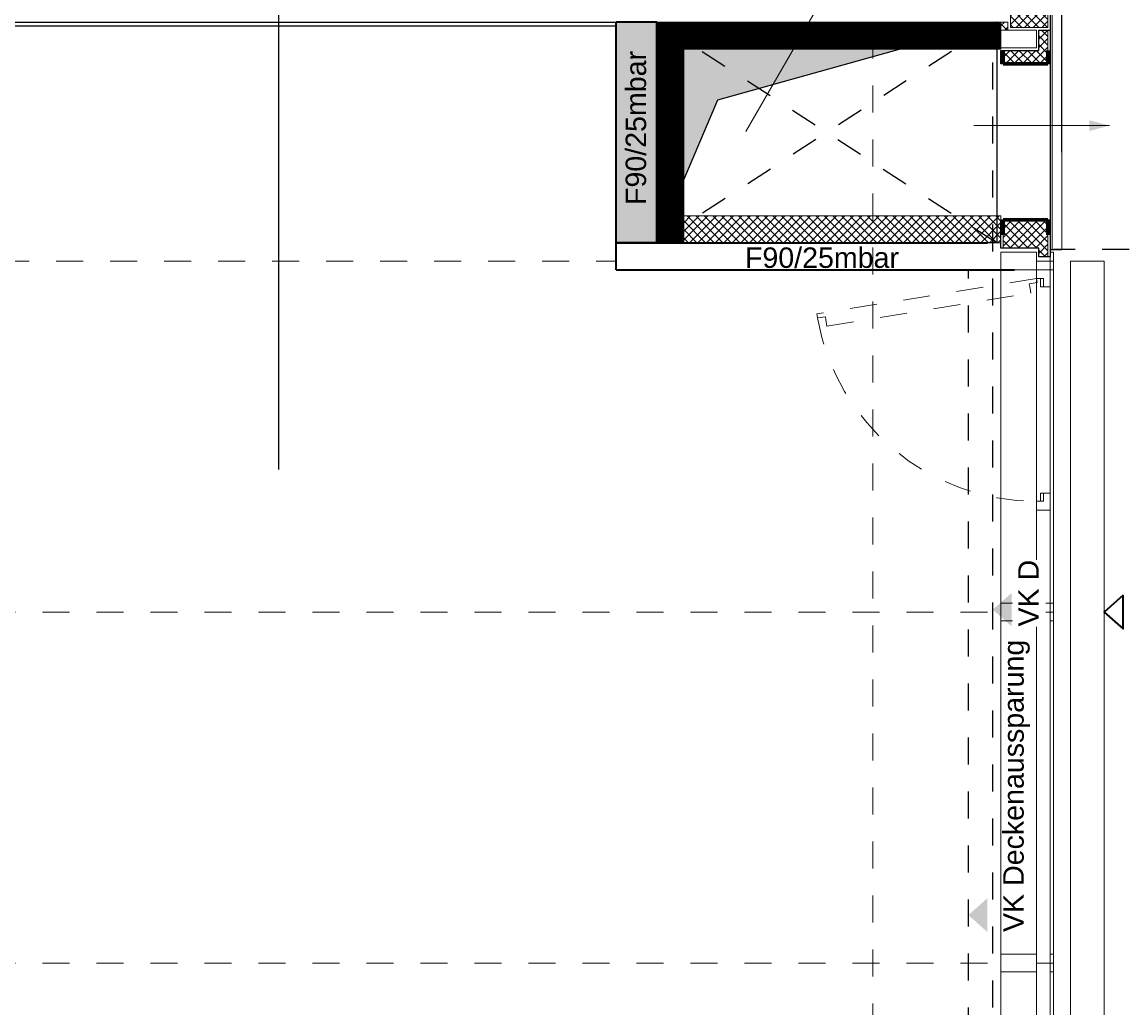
# Model space of a CAD drawing. Header units: metres. Extents: x -13 to 93, y -119 to 25.
# Tile 665 of 705: x 9.85 to 13.94, y -3.82 to -0.17. Entities that reach past the tile are written whole.
import ezdxf

# ---------------------------------------------------------------- set-up
doc = ezdxf.new("R2010")
doc.units = ezdxf.units.M
doc.header["$LTSCALE"] = 0.00508
doc.header["$PDMODE"] = 1
doc.header["$PDSIZE"] = -2
for name, pattern in [('STYLE_05', [0.19684, 0.069505, -0.127335]), ('STYLE_06', [1.0537, 0.590515, -0.19684, 0.069505, -0.19684]), ('STYLE_11', [0.393677, 0.196838, -0.196838])]:
    doc.linetypes.add(name, pattern=pattern)
doc.layers.get('0').update_dxf_attribs({"lineweight": 18})
for name, color, linetype, lineweight in [('3-0-0 DämmgSchraff', 7, 'Continuous', 18), ('3-0-0 Dämmung', 7, 'Continuous', 18), ('3-3-0 AW Fassade', 7, 'Continuous', 18), ('3-3-0-1 AW Beton', 7, 'Continuous', 35), ('3-3-5 AWBekleidungen', 7, 'Continuous', 18), ('3-3-8 Sonnenschutz', 7, 'Continuous', 18), ('3-4-0-2 IW GK', 7, 'Continuous', 35), ('3-4-5 IWBekleidungen', 7, 'Continuous', 25), ('3-5-1-1 DeckenDurchb', 7, 'Continuous', 25), ('3-5-1-1 DeckenDurchb VED', 7, 'STYLE_11', 25), ('3-5-1-2 DeckenSprung VED', 7, 'STYLE_11', 25), ('3-5-9 DeckenSonstig VED', 7, 'STYLE_11', 25), ('Ans-Kante', 7, 'Continuous', 18), ('Bemaßung', 7, 'Continuous', 18), ('Bemaßung-Höhenkoten', 7, 'Continuous', 18), ('Keine', 7, 'Continuous', 18), ('Plan-Achse', 1, 'STYLE_06', 18), ('Plan-Achsen-Fassade', 1, 'STYLE_06', 18), ('Plan-Text-Hinweis', 7, 'Continuous', 13)]:
    doc.layers.add(name, color=color, linetype=linetype, lineweight=lineweight)
doc.layers.get('0').freeze()
doc.styles.add('Arial', font='ARIAL.TTF')
doc.dimstyles.new('MTZ_200', dxfattribs={"dimtxt": 0.075762, "dimasz": 0.000706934, "dimexe": 0.001, "dimexo": 0.003, "dimgap": 0.0001, "dimtad": 1, "dimdec": 4, "dimzin": 11, "dimtxsty": 'Arial', "dimblk": 'VW_SLASH', "dimcen": 0, "dimdle": 0.001, "dimazin": 0, "dimtfac": 1, "dimtdec": 4, "dimtix": 1, "dimtmove": 0, "dimatfit": 0, "dimldrblk": 'VW_FILLEDARROW', "dimfxl": 0, "dimfrac": 2, "dimtolj": 1, "dimtzin": 11, "dimarcsym": 0})
pattern_1 = [(45, (0, 0), (0.0003175, -0.0003175), [])]
pattern_2 = [(-45, (0, 0), (0.0003175, 0.0003175), [])]
pattern_3 = [(45, (0, 0), (0.015875, -0.015875), [])]
pattern_4 = [(-45, (0, 0), (0.015875, 0.015875), [])]

# ---------------------------------------------------------------- blocks, each defined once
blk = doc.blocks.new('*U14')
at = {"color": 7}
blk.add_wipeout([(24.7136, 6.0489), (25.8886, 6.0489), (25.8886, 5.9489), (24.7136, 5.9489)], dxfattribs=at).dxf.layer = '3-0-0 Dämmung'
at = {"layer": '3-0-0 Dämmung', "linetype": 'Continuous', "lineweight": 5}
h = blk.add_hatch(dxfattribs=at)
h.set_pattern_fill('D_MMUNG_1_50', style=0, pattern_type=2)
h.set_pattern_definition(pattern_3)
h.paths.add_polyline_path([(24.7136, 6.0489), (25.8886, 6.0489), (25.8886, 5.9489), (24.7136, 5.9489)])
at = {"layer": '3-0-0 Dämmung', "linetype": 'Continuous', "lineweight": 13}
h = blk.add_hatch(dxfattribs=at)
h.set_pattern_fill('D_MMUNG_1_50-1', style=0, pattern_type=2)
h.set_pattern_definition(pattern_4)
h.paths.add_polyline_path([(24.7136, 6.0489), (25.8886, 6.0489), (25.8886, 5.9489), (24.7136, 5.9489)])
at = {"layer": '3-0-0 Dämmung', "color": 7}
blk.add_lwpolyline([(24.7136, 6.0489), (25.8886, 6.0489), (25.8886, 5.9489), (24.7136, 5.9489)], close=True, dxfattribs=at)
blk = doc.blocks.new('*U15')
at = {"layer": '3-5-1-1 DeckenDurchb VED'}
for p, q in [((25.8736, 6.7664), (24.6136, 5.9489)), ((24.6136, 6.7664), (25.8736, 5.9489))]:
    blk.add_line(p, q, dxfattribs=at)
blk.add_lwpolyline([(24.6136, 6.7664), (25.8736, 6.7664), (25.8736, 5.9489), (24.6136, 5.9489)], close=True, dxfattribs=at)
blk = doc.blocks.new('*U16')
at = {"layer": '3-5-1-1 DeckenDurchb', "linetype": 'Continuous', "lineweight": 0}
blk.add_hatch(color=7, dxfattribs=at).paths.add_polyline_path([(24.6136, 5.9489), (24.6136, 6.7664), (25.8736, 6.7664), (24.8386, 6.4766)])
at = {"layer": '3-5-1-1 DeckenDurchb'}
for points in [[(24.6136, 5.9489), (24.6136, 6.7664), (25.8736, 6.7664), (24.8386, 6.4766)], [(24.6136, 6.7664), (25.8736, 6.7664), (25.8736, 5.9489), (24.6136, 5.9489)]]:
    blk.add_lwpolyline(points, close=True, dxfattribs=at)
blk = doc.blocks.new('S_Profil_Fassade_Büro')
at = {"layer": '3-3-0 AW Fassade', "color": 7}
blk.add_line((-0.132, 0), (-0.195, 0), dxfattribs=at)
for points in [[(-0.195, 0.0325), (-0.182, 0.0325), (-0.182, -0.0325), (-0.195, -0.0325)], [(-0.132, 0.0325), (0, 0.0325), (0, -0.0325), (-0.132, -0.0325)]]:
    blk.add_lwpolyline(points, close=True, dxfattribs=at)
blk = doc.blocks.new('S_Fenster_GR_Feld')
at = {"layer": '3-3-0 AW Fassade', "color": 7}
blk.add_lwpolyline([(-0.05, 1.2675), (0, 1.2675), (0, 0.9225), (-0.05, 0.9225)], close=True, dxfattribs=at)
at = {"color": 7}
blk.add_wipeout([(-0.05, 0.095), (-0.025, 0.095), (-0.015, 0.095), (-0.015, 0.065), (0, 0.065), (0, 0.89), (-0.015, 0.89), (-0.015, 0.86), (-0.025, 0.86), (-0.05, 0.86)], dxfattribs=at).dxf.layer = '3-3-0 AW Fassade'
at = {"layer": '3-3-0 AW Fassade', "color": 7}
blk.add_lwpolyline([(-0.05, 0.095), (-0.025, 0.095), (-0.015, 0.095), (-0.015, 0.065), (0, 0.065), (0, 0.89), (-0.015, 0.89), (-0.015, 0.86), (-0.025, 0.86), (-0.05, 0.86)], close=True, dxfattribs=at)
at = {"color": 7}
for points in [[(-0.025, 0.86), (-0.05, 0.86), (-0.05, 0.9225), (0, 0.9225), (0, 0.89), (-0.025, 0.89)], [(-0.025, 0.095), (-0.05, 0.095), (-0.05, 0.0325), (0, 0.0325), (0, 0.065), (-0.025, 0.065)]]:
    blk.add_wipeout(points, dxfattribs=at).dxf.layer = '3-3-0 AW Fassade'
at = {"layer": '3-3-0 AW Fassade', "color": 7}
for points in [[(-0.025, 0.86), (-0.05, 0.86), (-0.05, 0.9225), (0, 0.9225), (0, 0.89), (-0.025, 0.89)], [(-0.025, 0.095), (-0.05, 0.095), (-0.05, 0.0325), (0, 0.0325), (0, 0.065), (-0.025, 0.065)]]:
    blk.add_lwpolyline(points, close=True, dxfattribs=at)
at = {"layer": '3-3-0 AW Fassade', "color": 7, "linetype": 'STYLE_05'}
blk.add_lwpolyline([(0.0217, 0.1191), (0.0256, 0.0944), (0.0272, 0.0846), (-0.0024, 0.0798), (0, 0.065), (0.8145, 0.1961), (0.8121, 0.2109), (0.7825, 0.2061), (0.7809, 0.216), (0.777, 0.2407)], close=True, dxfattribs=at)
at = {"layer": '3-3-0 AW Fassade', "color": 7, "linetype": 'STYLE_05', "lineweight": 18}
blk.add_arc((0, 0.065), 0.825, 10.1831, 90, dxfattribs=at)
blk = doc.blocks.new('*U491')
at = {"layer": '3-3-5 AWBekleidungen', "color": 7, "linetype": 'Continuous'}
for p, q in [((-0.124, 1.3541), (-0.174, 1.3541)), ((-0.174, 1.3541), (-0.174, 1.2441)), ((-0.174, 1.2441), (-0.124, 1.2441))]:
    blk.add_line(p, q, dxfattribs=at)
blk = doc.blocks.new('*U492')
at = {"layer": '3-3-0 AW Fassade', "color": 7}
blk.add_line((-0.132, 0), (-0.195, 0), dxfattribs=at)
for points in [[(-0.195, 0.0325), (-0.182, 0.0325), (-0.182, -0.0325), (-0.195, -0.0325)], [(-0.132, 0.0325), (0, 0.0325), (0, -0.0325), (-0.132, -0.0325)]]:
    blk.add_lwpolyline(points, close=True, dxfattribs=at)
blk = doc.blocks.new('*U493')
at = {"layer": 'Keine', "lineweight": 25}
for p, q in [((-0.182, 1.235), (-0.225, 1.235)), ((-0.182, 1.235), (-0.182, 0.0425)), ((-0.182, 0.0425), (-0.225, 0.0425))]:
    blk.add_line(p, q, dxfattribs=at)
blk = doc.blocks.new('*U494')
at = {"layer": 'Keine', "lineweight": 25}
for p, q in [((-0.174, 1.235), (-0.03, 1.235)), ((-0.174, 1.1572), (-0.174, 1.235)), ((-0.03, 1.055), (-0.03, 1.235))]:
    blk.add_line(p, q, dxfattribs=at)
blk = doc.blocks.new('*U495')
at = {"layer": 'Keine', "color": 7, "lineweight": 70}
for p, q in [((-0.174, 0.73), (-0.174, 0.78)), ((-0.008, 0.78), (-0.008, 0.73)), ((-0.008, 0.73), (-0.174, 0.73))]:
    blk.add_line(p, q, dxfattribs=at)
blk = doc.blocks.new('*U496')
at = {"layer": 'Keine', "color": 7, "lineweight": 70}
for p, q in [((-0.008, 0.1525), (-0.174, 0.1525)), ((-0.174, 0.1525), (-0.174, 0.0975)), ((-0.008, 0.0975), (-0.008, 0.1525))]:
    blk.add_line(p, q, dxfattribs=at)
blk = doc.blocks.new('S_Randfeld_Lamelle_Schacht')
at = {"layer": '3-3-0 AW Fassade', "color": 7}
blk.add_blockref('*U492', (0, 0), dxfattribs=at)
at = {"color": 7, "linetype": 'Continuous'}
blk.add_wipeout([(-0.174, 0.865), (-0.035, 0.865), (-0.035, 1.23), (-0.174, 1.23)], dxfattribs=at).dxf.layer = '3-0-0 Dämmung'
at = {"layer": '3-0-0 Dämmung', "linetype": 'Continuous', "lineweight": 5}
h = blk.add_hatch(dxfattribs=at)
h.set_pattern_fill('D_MMUNG_1_50', style=0, pattern_type=2)
h.set_pattern_definition(pattern_3)
h.paths.add_polyline_path([(-0.174, 0.865), (-0.035, 0.865), (-0.035, 1.23), (-0.174, 1.23)])
at = {"layer": '3-0-0 Dämmung', "linetype": 'Continuous', "lineweight": 13}
h = blk.add_hatch(dxfattribs=at)
h.set_pattern_fill('D_MMUNG_1_50-1', style=0, pattern_type=2)
h.set_pattern_definition(pattern_4)
h.paths.add_polyline_path([(-0.174, 0.865), (-0.035, 0.865), (-0.035, 1.23), (-0.174, 1.23)])
at = {"layer": '3-0-0 Dämmung', "color": 7, "linetype": 'Continuous'}
blk.add_lwpolyline([(-0.174, 0.865), (-0.035, 0.865), (-0.035, 1.23), (-0.174, 1.23)], close=True, dxfattribs=at)
at = {"layer": 'Keine'}
blk.add_lwpolyline([(-0.225, 1.235), (-0.19, 1.235), (-0.19, 0.0425), (-0.225, 0.0425)], close=True, dxfattribs=at)
at = {"layer": '3-3-5 AWBekleidungen', "color": 7}
blk.add_blockref('*U491', (0, 0), dxfattribs=at)
at = {"layer": 'Keine'}
blk.add_blockref('*U493', (0, 0), dxfattribs=at)
at = {"layer": 'Keine', "color": 7}
blk.add_blockref('*U494', (0, 0), dxfattribs=at)
at = {"color": 7, "linetype": 'Continuous'}
blk.add_wipeout([(0, 0.855), (0, 0.885), (-0.025, 0.885), (-0.025, 0.855)], dxfattribs=at).dxf.layer = '3-0-0 Dämmung'
at = {"lineweight": 18}
blk.add_wipeout([(-0.14, 0.0475), (-0.008, 0.0475), (-0.008, 0.1525), (-0.174, 0.1525), (-0.174, 0.015), (-0.14, 0.015)], dxfattribs=at).dxf.layer = '3-0-0 Dämmung'
at = {"layer": '3-0-0 Dämmung', "linetype": 'Continuous', "lineweight": 5}
h = blk.add_hatch(dxfattribs=at)
h.set_pattern_fill('D_MMUNG_1_50', style=0, pattern_type=2)
h.set_pattern_definition(pattern_3)
h.paths.add_polyline_path([(0, 0.855), (0, 0.885), (-0.025, 0.885), (-0.025, 0.855)])
at = {"layer": '3-0-0 Dämmung', "linetype": 'Continuous', "lineweight": 13}
h = blk.add_hatch(dxfattribs=at)
h.set_pattern_fill('D_MMUNG_1_50-1', style=0, pattern_type=2)
h.set_pattern_definition(pattern_4)
h.paths.add_polyline_path([(0, 0.855), (0, 0.885), (-0.025, 0.885), (-0.025, 0.855)])
at = {"layer": '3-0-0 Dämmung', "linetype": 'Continuous', "lineweight": 5}
h = blk.add_hatch(dxfattribs=at)
h.set_pattern_fill('D_MMUNG_1_50', style=0, pattern_type=2)
h.set_pattern_definition(pattern_3)
h.paths.add_polyline_path([(-0.14, 0.0475), (-0.008, 0.0475), (-0.008, 0.1525), (-0.174, 0.1525), (-0.174, 0.015), (-0.14, 0.015)])
at = {"layer": '3-0-0 Dämmung', "linetype": 'Continuous', "lineweight": 13}
h = blk.add_hatch(dxfattribs=at)
h.set_pattern_fill('D_MMUNG_1_50-1', style=0, pattern_type=2)
h.set_pattern_definition(pattern_4)
h.paths.add_polyline_path([(-0.14, 0.0475), (-0.008, 0.0475), (-0.008, 0.1525), (-0.174, 0.1525), (-0.174, 0.015), (-0.14, 0.015)])
at = {"layer": '3-0-0 DämmgSchraff', "lineweight": 25}
blk.add_lwpolyline([(0, 0.1525), (-0.182, 0.1525), (-0.182, 0.015), (-0.14, 0.015), (-0.14, 0.0475), (-0.132, 0.0475), (-0.0543, 0.0475), (0, 0.0475)], close=True, dxfattribs=at)
at = {"layer": '3-0-0 Dämmung', "color": 7, "linetype": 'Continuous'}
blk.add_lwpolyline([(0, 0.855), (0, 0.885), (-0.025, 0.885), (-0.025, 0.855)], close=True, dxfattribs=at)
at = {"layer": '3-0-0 Dämmung', "lineweight": 18}
blk.add_lwpolyline([(-0.14, 0.0475), (-0.008, 0.0475), (-0.008, 0.1525), (-0.174, 0.1525), (-0.174, 0.015), (-0.14, 0.015)], close=True, dxfattribs=at)
at = {"layer": 'Keine'}
blk.add_lwpolyline([(0, 0.855), (0, 0.79), (-0.132, 0.79), (-0.132, 0.855)], close=True, dxfattribs=at)
at = {"layer": 'Keine', "color": 7}
blk.add_blockref('*U496', (0, 0), dxfattribs=at)
at = {"lineweight": 18}
blk.add_wipeout([(-0.14, 0.855), (-0.174, 0.855), (-0.174, 0.73), (-0.008, 0.73), (-0.008, 0.78), (-0.14, 0.78)], dxfattribs=at).dxf.layer = '3-0-0 Dämmung'
at = {"layer": '3-0-0 Dämmung', "linetype": 'Continuous', "lineweight": 5}
h = blk.add_hatch(dxfattribs=at)
h.set_pattern_fill('D_MMUNG_1_50', style=0, pattern_type=2)
h.set_pattern_definition(pattern_3)
h.paths.add_polyline_path([(-0.14, 0.855), (-0.174, 0.855), (-0.174, 0.73), (-0.008, 0.73), (-0.008, 0.78), (-0.14, 0.78)])
at = {"layer": '3-0-0 Dämmung', "linetype": 'Continuous', "lineweight": 13}
h = blk.add_hatch(dxfattribs=at)
h.set_pattern_fill('D_MMUNG_1_50-1', style=0, pattern_type=2)
h.set_pattern_definition(pattern_4)
h.paths.add_polyline_path([(-0.14, 0.855), (-0.174, 0.855), (-0.174, 0.73), (-0.008, 0.73), (-0.008, 0.78), (-0.14, 0.78)])
at = {"layer": '3-0-0 DämmgSchraff', "lineweight": 25}
blk.add_lwpolyline([(-0.132, 0.78), (-0.14, 0.78), (-0.14, 0.855), (-0.182, 0.855), (-0.182, 0.73), (-0.1361, 0.73), (-0.1121, 0.73), (0, 0.73), (0, 0.78), (-0.0803, 0.78)], close=True, dxfattribs=at)
at = {"layer": '3-0-0 Dämmung', "lineweight": 18}
blk.add_lwpolyline([(-0.14, 0.855), (-0.174, 0.855), (-0.174, 0.73), (-0.008, 0.73), (-0.008, 0.78), (-0.14, 0.78)], close=True, dxfattribs=at)
at = {"layer": 'Keine', "color": 7}
blk.add_blockref('*U495', (0, 0), dxfattribs=at)
blk = doc.blocks.new('S_VK Rohbau')
at = {"layer": 'Bemaßung-Höhenkoten', "color": 7, "linetype": 'Continuous', "lineweight": 35}
blk.add_solid([(-0.0625, 0.07), (0, 0), (0.0625, 0.07)], dxfattribs=at)
blk = doc.blocks.new('S_VK')
at = {"color": 7, "linetype": 'Continuous', "lineweight": 35}
blk.add_wipeout([(-0.0625, 0.07), (0, 0), (0.0625, 0.07)], dxfattribs=at).dxf.layer = 'Bemaßung-Höhenkoten'
at = {"layer": 'Bemaßung-Höhenkoten', "color": 7, "linetype": 'Continuous', "lineweight": 35}
blk.add_lwpolyline([(-0.0625, 0.07), (0, 0), (0.0625, 0.07)], close=True, dxfattribs=at)
blk = doc.blocks.new('VW_SLASH')
at = {"color": 0, "linetype": 'ByBlock', "lineweight": -2}
blk.add_line((0, 0), (-1, 0), dxfattribs=at)
at = {"color": 0, "linetype": 'ByBlock', "lineweight": 20}
blk.add_line((0, 0), (0, 0), dxfattribs=at)
blk = doc.blocks.new('*D600')
at = {"layer": 'Bemaßung', "color": 0, "lineweight": -2}
for p, q in [((13.7, -0.647), (13.7, 3.801)), ((13.7007, 3.8), (27.3493, 3.8)), ((27.35, -0.812), (27.35, 3.801))]:
    blk.add_line(p, q, dxfattribs=at)
at = {"layer": 'Defpoints', "color": 0, "lineweight": 0}
for p in [(27.35, 3.8), (13.7, -0.65), (27.35, -0.815)]:
    blk.add_point(p, dxfattribs=at)
at = {"layer": 'Bemaßung', "color": 0, "lineweight": -2, "xscale": 0.00070693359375, "yscale": 0.00070693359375, "zscale": 0.00070693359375, "rotation": 180}
blk.add_blockref('VW_SLASH', (13.7, 3.8), dxfattribs=at)
at = {"layer": 'Bemaßung', "color": 0, "lineweight": -2, "xscale": 0.00070693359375, "yscale": 0.00070693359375, "zscale": 0.00070693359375}
blk.add_blockref('VW_SLASH', (27.35, 3.8), dxfattribs=at)
at = {"layer": 'Bemaßung', "color": 0, "insert": (20.525, 3.8114), "char_height": 0.00227, "attachment_point": 5, "style": 'Arial'}
blk.add_mtext('\\A1;682,5m', dxfattribs=at)
blk = doc.blocks.new('VW_FILLEDARROW')
at = {"color": 0, "lineweight": -2}
blk.add_solid([(0, 0), (0, 0), (0, 0)], dxfattribs=at)
blk = doc.blocks.new('*D601')
at = {"layer": 'Bemaßung', "color": 0, "lineweight": -2}
for p, q in [((-0.7, -0.812), (-0.7, 3.801)), ((-0.6993, 3.8), (13.6993, 3.8)), ((13.7, -0.647), (13.7, 3.801))]:
    blk.add_line(p, q, dxfattribs=at)
at = {"layer": 'Defpoints', "color": 0, "lineweight": 0}
for p in [(13.7, 3.8), (13.7, -0.65), (-0.7, -0.815)]:
    blk.add_point(p, dxfattribs=at)
at = {"layer": 'Bemaßung', "color": 0, "lineweight": -2, "xscale": 0.00070693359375, "yscale": 0.00070693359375, "zscale": 0.00070693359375, "rotation": 180}
blk.add_blockref('VW_SLASH', (-0.7, 3.8), dxfattribs=at)
at = {"layer": 'Bemaßung', "color": 0, "lineweight": -2, "xscale": 0.00070693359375, "yscale": 0.00070693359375, "zscale": 0.00070693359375}
blk.add_blockref('VW_SLASH', (13.7, 3.8), dxfattribs=at)
at = {"layer": 'Bemaßung', "color": 0, "insert": (6.5, 3.8112), "char_height": 0.00227, "attachment_point": 5, "style": 'Arial'}
blk.add_mtext('\\A1;720m', dxfattribs=at)
blk = doc.blocks.new('*D608')
at = {"layer": 'Bemaßung', "color": 0, "lineweight": -2}
for p, q in [((-0.7, -0.812), (-0.7, 3.801)), ((-0.6993, 3.8), (13.6993, 3.8)), ((13.7, -0.647), (13.7, 3.801))]:
    blk.add_line(p, q, dxfattribs=at)
at = {"layer": 'Defpoints', "color": 0, "lineweight": 0}
for p in [(13.7, 3.8), (13.7, -0.65), (-0.7, -0.815)]:
    blk.add_point(p, dxfattribs=at)
at = {"layer": 'Bemaßung', "color": 0, "lineweight": -2, "xscale": 0.00070693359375, "yscale": 0.00070693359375, "zscale": 0.00070693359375, "rotation": 180}
blk.add_blockref('VW_SLASH', (-0.7, 3.8), dxfattribs=at)
at = {"layer": 'Bemaßung', "color": 0, "lineweight": -2, "xscale": 0.00070693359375, "yscale": 0.00070693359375, "zscale": 0.00070693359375}
blk.add_blockref('VW_SLASH', (13.7, 3.8), dxfattribs=at)
at = {"layer": 'Bemaßung', "color": 0, "insert": (6.5, 3.8112), "char_height": 0.00227, "attachment_point": 5, "style": 'Arial'}
blk.add_mtext('\\A1;720m', dxfattribs=at)
blk = doc.blocks.new('*D612')
at = {"layer": 'Bemaßung', "color": 0, "lineweight": -2}
for p, q in [((-0.7, -0.812), (-0.7, 3.801)), ((-0.6993, 3.8), (13.6993, 3.8)), ((13.7, -0.647), (13.7, 3.801))]:
    blk.add_line(p, q, dxfattribs=at)
at = {"layer": 'Defpoints', "color": 0, "lineweight": 0}
for p in [(13.7, 3.8), (13.7, -0.65), (-0.7, -0.815)]:
    blk.add_point(p, dxfattribs=at)
at = {"layer": 'Bemaßung', "color": 0, "lineweight": -2, "xscale": 0.00070693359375, "yscale": 0.00070693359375, "zscale": 0.00070693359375, "rotation": 180}
blk.add_blockref('VW_SLASH', (-0.7, 3.8), dxfattribs=at)
at = {"layer": 'Bemaßung', "color": 0, "lineweight": -2, "xscale": 0.00070693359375, "yscale": 0.00070693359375, "zscale": 0.00070693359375}
blk.add_blockref('VW_SLASH', (13.7, 3.8), dxfattribs=at)
at = {"layer": 'Bemaßung', "color": 0, "insert": (6.5, 3.8112), "char_height": 0.00227, "attachment_point": 5, "style": 'Arial'}
blk.add_mtext('\\A1;720m', dxfattribs=at)
blk = doc.blocks.new('*D615')
at = {"layer": 'Bemaßung', "color": 0, "lineweight": -2}
for p, q in [((-0.7, -0.812), (-0.7, 3.801)), ((-0.6993, 3.8), (13.6993, 3.8)), ((13.7, -0.647), (13.7, 3.801))]:
    blk.add_line(p, q, dxfattribs=at)
at = {"layer": 'Defpoints', "color": 0, "lineweight": 0}
for p in [(13.7, 3.8), (13.7, -0.65), (-0.7, -0.815)]:
    blk.add_point(p, dxfattribs=at)
at = {"layer": 'Bemaßung', "color": 0, "lineweight": -2, "xscale": 0.00070693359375, "yscale": 0.00070693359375, "zscale": 0.00070693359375, "rotation": 180}
blk.add_blockref('VW_SLASH', (-0.7, 3.8), dxfattribs=at)
at = {"layer": 'Bemaßung', "color": 0, "lineweight": -2, "xscale": 0.00070693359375, "yscale": 0.00070693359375, "zscale": 0.00070693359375}
blk.add_blockref('VW_SLASH', (13.7, 3.8), dxfattribs=at)
at = {"layer": 'Bemaßung', "color": 0, "insert": (6.5, 3.8112), "char_height": 0.00227, "attachment_point": 5, "style": 'Arial'}
blk.add_mtext('\\A1;720m', dxfattribs=at)
blk = doc.blocks.new('*D620')
at = {"layer": 'Bemaßung', "color": 0, "lineweight": -2}
for p, q in [((-0.7, -0.812), (-0.7, 3.801)), ((-0.6993, 3.8), (13.6993, 3.8)), ((13.7, -0.647), (13.7, 3.801))]:
    blk.add_line(p, q, dxfattribs=at)
at = {"layer": 'Defpoints', "color": 0, "lineweight": 0}
for p in [(13.7, 3.8), (13.7, -0.65), (-0.7, -0.815)]:
    blk.add_point(p, dxfattribs=at)
at = {"layer": 'Bemaßung', "color": 0, "lineweight": -2, "xscale": 0.00070693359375, "yscale": 0.00070693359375, "zscale": 0.00070693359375, "rotation": 180}
blk.add_blockref('VW_SLASH', (-0.7, 3.8), dxfattribs=at)
at = {"layer": 'Bemaßung', "color": 0, "lineweight": -2, "xscale": 0.00070693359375, "yscale": 0.00070693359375, "zscale": 0.00070693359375}
blk.add_blockref('VW_SLASH', (13.7, 3.8), dxfattribs=at)
at = {"layer": 'Bemaßung', "color": 0, "insert": (6.5, 3.8112), "char_height": 0.00227, "attachment_point": 5, "style": 'Arial'}
blk.add_mtext('\\A1;720m', dxfattribs=at)
blk = doc.blocks.new('*D622')
at = {"layer": 'Bemaßung', "color": 0, "lineweight": -2}
for p, q in [((-0.7, -0.812), (-0.7, 3.801)), ((-0.6993, 3.8), (13.6993, 3.8)), ((13.7, -0.647), (13.7, 3.801))]:
    blk.add_line(p, q, dxfattribs=at)
at = {"layer": 'Defpoints', "color": 0, "lineweight": 0}
for p in [(13.7, 3.8), (13.7, -0.65), (-0.7, -0.815)]:
    blk.add_point(p, dxfattribs=at)
at = {"layer": 'Bemaßung', "color": 0, "lineweight": -2, "xscale": 0.00070693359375, "yscale": 0.00070693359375, "zscale": 0.00070693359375, "rotation": 180}
blk.add_blockref('VW_SLASH', (-0.7, 3.8), dxfattribs=at)
at = {"layer": 'Bemaßung', "color": 0, "lineweight": -2, "xscale": 0.00070693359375, "yscale": 0.00070693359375, "zscale": 0.00070693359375}
blk.add_blockref('VW_SLASH', (13.7, 3.8), dxfattribs=at)
at = {"layer": 'Bemaßung', "color": 0, "insert": (6.5, 3.8112), "char_height": 0.00227, "attachment_point": 5, "style": 'Arial'}
blk.add_mtext('\\A1;720m', dxfattribs=at)
blk = doc.blocks.new('*D626')
at = {"layer": 'Bemaßung', "color": 0, "lineweight": -2}
for p, q in [((-0.7, -0.812), (-0.7, 3.801)), ((-0.6993, 3.8), (13.6993, 3.8)), ((13.7, -0.647), (13.7, 3.801))]:
    blk.add_line(p, q, dxfattribs=at)
at = {"layer": 'Defpoints', "color": 0, "lineweight": 0}
for p in [(13.7, 3.8), (13.7, -0.65), (-0.7, -0.815)]:
    blk.add_point(p, dxfattribs=at)
at = {"layer": 'Bemaßung', "color": 0, "lineweight": -2, "xscale": 0.00070693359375, "yscale": 0.00070693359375, "zscale": 0.00070693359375, "rotation": 180}
blk.add_blockref('VW_SLASH', (-0.7, 3.8), dxfattribs=at)
at = {"layer": 'Bemaßung', "color": 0, "lineweight": -2, "xscale": 0.00070693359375, "yscale": 0.00070693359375, "zscale": 0.00070693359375}
blk.add_blockref('VW_SLASH', (13.7, 3.8), dxfattribs=at)
at = {"layer": 'Bemaßung', "color": 0, "insert": (6.5, 3.8112), "char_height": 0.00227, "attachment_point": 5, "style": 'Arial'}
blk.add_mtext('\\A1;720m', dxfattribs=at)
blk = doc.blocks.new('*D629')
at = {"layer": 'Bemaßung', "color": 0, "lineweight": -2}
for p, q in [((-0.7, -0.812), (-0.7, 3.801)), ((-0.6993, 3.8), (13.6993, 3.8)), ((13.7, -0.647), (13.7, 3.801))]:
    blk.add_line(p, q, dxfattribs=at)
at = {"layer": 'Defpoints', "color": 0, "lineweight": 0}
for p in [(13.7, 3.8), (13.7, -0.65), (-0.7, -0.815)]:
    blk.add_point(p, dxfattribs=at)
at = {"layer": 'Bemaßung', "color": 0, "lineweight": -2, "xscale": 0.00070693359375, "yscale": 0.00070693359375, "zscale": 0.00070693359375, "rotation": 180}
blk.add_blockref('VW_SLASH', (-0.7, 3.8), dxfattribs=at)
at = {"layer": 'Bemaßung', "color": 0, "lineweight": -2, "xscale": 0.00070693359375, "yscale": 0.00070693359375, "zscale": 0.00070693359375}
blk.add_blockref('VW_SLASH', (13.7, 3.8), dxfattribs=at)
at = {"layer": 'Bemaßung', "color": 0, "insert": (6.5, 3.8112), "char_height": 0.00227, "attachment_point": 5, "style": 'Arial'}
blk.add_mtext('\\A1;720m', dxfattribs=at)
blk = doc.blocks.new('*D1302')
at = {"layer": 'Bemaßung', "color": 0, "lineweight": -2}
for p, q in [((10.8, -1.822), (10.8, 0.761)), ((12.9993, 0.76), (10.8007, 0.76)), ((13, 0.003), (13, 0.761))]:
    blk.add_line(p, q, dxfattribs=at)
at = {"layer": 'Defpoints', "color": 0, "lineweight": 0}
for p in [(10.8, 0.76), (13, 0), (10.8, -1.825)]:
    blk.add_point(p, dxfattribs=at)
at = {"layer": 'Bemaßung', "color": 0, "lineweight": -2, "xscale": 0.00070693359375, "yscale": 0.00070693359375, "zscale": 0.00070693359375, "rotation": 180}
blk.add_blockref('VW_SLASH', (10.8, 0.76), dxfattribs=at)
at = {"layer": 'Bemaßung', "color": 0, "lineweight": -2, "xscale": 0.00070693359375, "yscale": 0.00070693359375, "zscale": 0.00070693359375}
blk.add_blockref('VW_SLASH', (13, 0.76), dxfattribs=at)
at = {"layer": 'Bemaßung', "color": 0, "insert": (11.9, 0.7663), "char_height": 0.00253, "attachment_point": 5, "style": 'Arial'}
blk.add_mtext('\\A1;110m', dxfattribs=at)

msp = doc.modelspace()

# ---------------------------------------------------------------- linework, layer by layer
at = {"layer": '3-3-0 AW Fassade', "color": 7}
msp.add_lwpolyline([(13.607, -1.05), (13.657, -1.05), (13.657, -25.375), (13.607, -25.375)], close=True, dxfattribs=at)
at = {"layer": '3-4-5 IWBekleidungen', "color": 7, "linetype": 'Continuous'}
msp.add_lwpolyline([(7.25, -0.165), (12.05, -0.165), (12.05, -0.18), (7.25, -0.18)], close=True, dxfattribs=at)
at = {"layer": 'Ans-Kante', "color": 8}
msp.add_line((13.67, -25.235), (13.67, -1.05), dxfattribs=at)
at = {"layer": 'Plan-Achsen-Fassade', "color": 9}
for p, q in [((13.475, -1.05), (-0.475, -1.05)), ((-0.475, -2.35), (13.475, -2.35)), ((-0.475, -3.65), (13.475, -3.65))]:
    msp.add_line(p, q, dxfattribs=at)
at = {"layer": 'Plan-Text-Hinweis', "color": 7, "linetype": 'Continuous', "lineweight": 18}
msp.add_line((13.375, -0.54841), (13.87684722, -0.54841), dxfattribs=at)
at = {"layer": 'Plan-Text-Hinweis', "color": 7, "lineweight": 18}
msp.add_solid([(13.87684722, -0.54841), (13.80181304, -0.56851535), (13.80181304, -0.52830465)], dxfattribs=at)

# ---------------------------------------------------------------- block references
at = {"layer": '3-3-0 AW Fassade', "color": 7, "rotation": 180}
for p in [(13.475, -2.35), (13.475, -3.65)]:
    msp.add_blockref('S_Profil_Fassade_Büro', p, dxfattribs=at)
at = {"layer": 'Plan-Text-Hinweis', "color": 7, "rotation": -90}
msp.add_blockref('S_VK Rohbau', (13.3545, -3.47253261), dxfattribs=at)

# ---------------------------------------------------------------- texts
at = {"layer": 'Plan-Text-Hinweis', "insert": (12.08469189, -0.84251533), "char_height": 0.0757622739, "attachment_point": 1, "rotation": 90, "line_spacing_factor": 0.967741, "style": 'Arial'}
msp.add_mtext('{\\C7;\\lF90/25mbar}', dxfattribs=at)
at = {"layer": 'Plan-Text-Hinweis', "color": 7, "insert": (13.4834391, -3.53503247), "char_height": 0.0757622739, "attachment_point": 1, "rotation": 90, "line_spacing_factor": 0.967741, "style": 'Arial'}
msp.add_mtext('VK Deckenaussparung', dxfattribs=at)

# ---------------------------------------------------------------- wipeouts: each hides what was drawn before it
at = {"color": 8}
msp.add_wipeout([(13.7325, -1.05), (13.8575, -1.05), (13.8575, -25.2725), (13.7325, -25.2725)], dxfattribs=at).dxf.layer = '3-3-8 Sonnenschutz'

# ---------------------------------------------------------------- next in the draw order: linework, layer by layer
at = {"layer": '3-3-8 Sonnenschutz', "color": 8}
msp.add_lwpolyline([(13.7325, -1.05), (13.8575, -1.05), (13.8575, -25.2725), (13.7325, -25.2725)], close=True, dxfattribs=at)

# ---------------------------------------------------------------- next in the draw order: wipeouts: each hides what was drawn before it
at = {"lineweight": 5}
msp.add_wipeout([(12.05, -1.0825), (12.05, -0.9825), (13.425, -0.9825), (13.525, -1.0825)], dxfattribs=at).dxf.layer = '3-4-0-2 IW GK'

# ---------------------------------------------------------------- next in the draw order: linework, layer by layer
at = {"layer": '3-3-0-1 AW Beton'}
msp.add_line((12.05, -0.9825), (12.05, -0.165), dxfattribs=at)
at = {"layer": '3-4-0-2 IW GK'}
for p, q in [((12.05, -0.9825), (13.425, -0.9825)), ((12.05, -1.0825), (12.05, -0.9825)), ((12.05, -1.0825), (13.525, -1.0825))]:
    msp.add_line(p, q, dxfattribs=at)
at = {"layer": 'Ans-Kante', "color": 8}
msp.add_line((13.475, -19.2175), (13.475, -1.0825), dxfattribs=at)

# ---------------------------------------------------------------- next in the draw order: block references
at = {"layer": 'Bemaßung-Höhenkoten', "color": 7, "rotation": -90}
msp.add_blockref('S_VK', (13.8575, -2.35), dxfattribs=at)

# ---------------------------------------------------------------- next in the draw order: block references
at = {"layer": '3-3-0 AW Fassade', "color": 7, "rotation": 180}
msp.add_blockref('S_Fenster_GR_Feld', (13.607, -1.05), dxfattribs=at)

# ---------------------------------------------------------------- next in the draw order: wipeouts: each hides what was drawn before it
at = {"color": 7, "linetype": 'Continuous'}
msp.add_wipeout([(12.3, -0.165), (12.235, -0.165), (12.2, -0.165), (12.2, -0.9825), (12.3, -0.9825)], dxfattribs=at).dxf.layer = '3-0-0 Dämmung'

# ---------------------------------------------------------------- next in the draw order: hatches: boundary and pattern name
at = {"layer": '3-0-0 Dämmung', "linetype": 'Continuous', "lineweight": 5}
h = msp.add_hatch(dxfattribs=at)
h.set_pattern_fill('D_MMUNG_1_50', style=0, pattern_type=2)
h.set_pattern_definition(pattern_1)
h.paths.add_polyline_path([(12.3, -0.165), (12.235, -0.165), (12.2, -0.165), (12.2, -0.9825), (12.3, -0.9825)])
at = {"layer": '3-0-0 Dämmung', "linetype": 'Continuous', "lineweight": 13}
h = msp.add_hatch(dxfattribs=at)
h.set_pattern_fill('D_MMUNG_1_50-1', style=0, pattern_type=2)
h.set_pattern_definition(pattern_2)
h.paths.add_polyline_path([(12.3, -0.165), (12.235, -0.165), (12.2, -0.165), (12.2, -0.9825), (12.3, -0.9825)])

# ---------------------------------------------------------------- next in the draw order: linework, layer by layer
at = {"layer": '3-0-0 Dämmung', "color": 7, "linetype": 'Continuous'}
msp.add_lwpolyline([(12.3, -0.165), (12.235, -0.165), (12.2, -0.165), (12.2, -0.9825), (12.3, -0.9825)], close=True, dxfattribs=at)
at = {"layer": '3-3-0-1 AW Beton'}
msp.add_line((12.2, -0.9825), (12.05, -0.9825), dxfattribs=at)
at = {"layer": '3-5-1-2 DeckenSprung VED', "color": 7, "linetype": 'STYLE_11'}
msp.add_line((13.355, -19.315), (13.355, -1.0825), dxfattribs=at)

# ---------------------------------------------------------------- next in the draw order: wipeouts: each hides what was drawn before it
at = {"color": 7, "linetype": 'Continuous'}
msp.add_wipeout([(13.64013714, -2.40364286), (13.64013714, -2.15705119), (13.5184288, -2.15705119), (13.5184288, -2.40364286)], dxfattribs=at).dxf.layer = 'Plan-Text-Hinweis'

# ---------------------------------------------------------------- next in the draw order: block references
at = {"layer": '3-0-0 Dämmung', "color": 7}
msp.add_blockref('*U14', (-12.41363701, -6.93135892), dxfattribs=at)
at = {"layer": 'Plan-Text-Hinweis', "color": 7, "rotation": -90}
msp.add_blockref('S_VK Rohbau', (13.445, -2.341143), dxfattribs=at)

# ---------------------------------------------------------------- next in the draw order: texts
at = {"layer": 'Plan-Text-Hinweis', "color": 7, "insert": (13.53897486, -2.40364286), "char_height": 0.075762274, "attachment_point": 1, "rotation": 90, "line_spacing_factor": 0.967741, "style": 'Arial'}
msp.add_mtext('VK D', dxfattribs=at)

# ---------------------------------------------------------------- next in the draw order: wipeouts: each hides what was drawn before it
at = {"color": 7, "linetype": 'Continuous'}
msp.add_wipeout([(13.475, -0.265), (13.475, -0.2), (13.475, -0.165), (12.2, -0.165), (12.2, -0.265)], dxfattribs=at).dxf.layer = '3-0-0 Dämmung'

# ---------------------------------------------------------------- next in the draw order: hatches: boundary and pattern name
at = {"layer": '3-0-0 Dämmung', "linetype": 'Continuous', "lineweight": 5}
h = msp.add_hatch(dxfattribs=at)
h.set_pattern_fill('D_MMUNG_1_50', style=0, pattern_type=2)
h.set_pattern_definition(pattern_1)
h.paths.add_polyline_path([(13.475, -0.265), (13.475, -0.2), (13.475, -0.165), (12.2, -0.165), (12.2, -0.265)])
at = {"layer": '3-0-0 Dämmung', "linetype": 'Continuous', "lineweight": 13}
h = msp.add_hatch(dxfattribs=at)
h.set_pattern_fill('D_MMUNG_1_50-1', style=0, pattern_type=2)
h.set_pattern_definition(pattern_2)
h.paths.add_polyline_path([(13.475, -0.265), (13.475, -0.2), (13.475, -0.165), (12.2, -0.165), (12.2, -0.265)])
at = {"layer": '3-3-0-1 AW Beton', "linetype": 'Continuous', "lineweight": 0}
msp.add_hatch(color=255, dxfattribs=at).paths.add_polyline_path([(12.2, -0.9825), (12.05, -0.9825), (12.05, -0.165), (12.2, -0.165)])
at = {"layer": '3-3-0-1 AW Beton', "linetype": 'Continuous', "lineweight": 13}
h = msp.add_hatch(dxfattribs=at)
h.set_pattern_fill('STAHLBETON_1_50', angle=90, style=0, pattern_type=2)
h.set_pattern_definition([(135, (0, 0), (2e-19, 0.0032), []), (135, (1e-19, 0.0016), (2e-19, 0.0032), [0.0012, -0.0012])])
h.paths.add_polyline_path([(12.2, -0.9825), (12.05, -0.9825), (12.05, -0.165), (12.2, -0.165)])

# ---------------------------------------------------------------- next in the draw order: linework, layer by layer
at = {"layer": '3-0-0 Dämmung', "color": 7, "linetype": 'Continuous'}
msp.add_lwpolyline([(13.475, -0.265), (13.475, -0.2), (13.475, -0.165), (12.2, -0.165), (12.2, -0.265)], close=True, dxfattribs=at)
at = {"layer": '3-3-0-1 AW Beton'}
for p, q in [((12.2, -0.165), (12.05, -0.165)), ((12.2, -0.9825), (12.2, -0.165))]:
    msp.add_line(p, q, dxfattribs=at)
at = {"layer": '3-5-9 DeckenSonstig VED', "color": 7, "linetype": 'STYLE_05'}
msp.add_line((13.445, -25.415), (13.445, -0.165), dxfattribs=at)
at = {"layer": 'Plan-Achse'}
msp.add_line((13, -118.5), (13, 6.75), dxfattribs=at)
at = {"layer": 'Plan-Text-Hinweis', "color": 7, "linetype": 'Continuous'}
msp.add_line((12.53, -0.57), (13.25168784, 0.68), dxfattribs=at)

# ---------------------------------------------------------------- next in the draw order: block references
at = {"layer": '3-5-1-1 DeckenDurchb', "color": 7}
msp.add_blockref('*U16', (-12.41363701, -6.93135892), dxfattribs=at)
at = {"layer": '3-5-1-1 DeckenDurchb VED', "color": 7}
msp.add_blockref('*U15', (-12.41363701, -6.93135892), dxfattribs=at)

# ---------------------------------------------------------------- next in the draw order: texts
at = {"layer": 'Plan-Text-Hinweis', "insert": (12.52667793, -0.99965971), "char_height": 0.0757622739, "attachment_point": 1, "line_spacing_factor": 0.967741, "style": 'Arial'}
msp.add_mtext('{\\C7;\\lF90/25mbar}', dxfattribs=at)

# ---------------------------------------------------------------- next in the draw order: dimensions: what is measured, and where the dimension line sits
at = {"layer": 'Bemaßung', "color": 7}
dim = msp.add_linear_dim(base=(10.8, 0.76), p1=(13, 0), p2=(10.8, -1.825), dimstyle='MTZ_200', override={"dimtxt": 0.002525, "dimgap": 0.005, "dimdec": 8, "dimlfac": 50, "dimpost": '<>m', "dimtxsty": 'Arial', "dimtmove": 2}, dxfattribs=at)
dim.commit()
dim.dimension.update_dxf_attribs({"geometry": '*D1302', "text_midpoint": (11.9, 0.7662894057)})

# ---------------------------------------------------------------- next in the draw order: block references
at = {"layer": '3-3-0 AW Fassade', "color": 7, "xscale": -1}
msp.add_blockref('S_Randfeld_Lamelle_Schacht', (13.475, -1.05), dxfattribs=at)

# ---------------------------------------------------------------- next in the draw order: linework, layer by layer
at = {"layer": '3-5-9 DeckenSonstig VED'}
msp.add_line((27.35, -1.0075), (13.67, -1.0075), dxfattribs=at)

# ---------------------------------------------------------------- next in the draw order: dimensions: what is measured, and where the dimension line sits
at = {"layer": 'Bemaßung'}
for base, p1, p2, picture, middle in [((13.7, 3.8), (-0.7, -0.815), (13.7, -0.65), '*D601', (6.5, 3.81116047)), ((13.7, 3.8), (-0.7, -0.815), (13.7, -0.65), '*D608', (6.5, 3.81116047)), ((13.7, 3.8), (-0.7, -0.815), (13.7, -0.65), '*D612', (6.5, 3.81116047)), ((13.7, 3.8), (-0.7, -0.815), (13.7, -0.65), '*D615', (6.5, 3.81116047)), ((13.7, 3.8), (-0.7, -0.815), (13.7, -0.65), '*D620', (6.5, 3.81116047)), ((13.7, 3.8), (-0.7, -0.815), (13.7, -0.65), '*D622', (6.5, 3.81116047)), ((13.7, 3.8), (-0.7, -0.815), (13.7, -0.65), '*D626', (6.5, 3.81116047)), ((13.7, 3.8), (-0.7, -0.815), (13.7, -0.65), '*D629', (6.5, 3.81116047)), ((27.35, 3.8), (13.7, -0.65), (27.35, -0.815), '*D600', (20.525, 3.81136589))]:
    dim = msp.add_linear_dim(base=base, p1=p1, p2=p2, dimstyle='MTZ_200', override={"dimtxt": 0.002273, "dimgap": 0.01, "dimdec": 3, "dimlfac": 50, "dimpost": '<>m', "dimtxsty": 'Arial', "dimtmove": 2}, dxfattribs=at)
    dim.commit()
    dim.dimension.update_dxf_attribs({"geometry": picture, "text_midpoint": middle})

doc.saveas('drawing.dxf')
